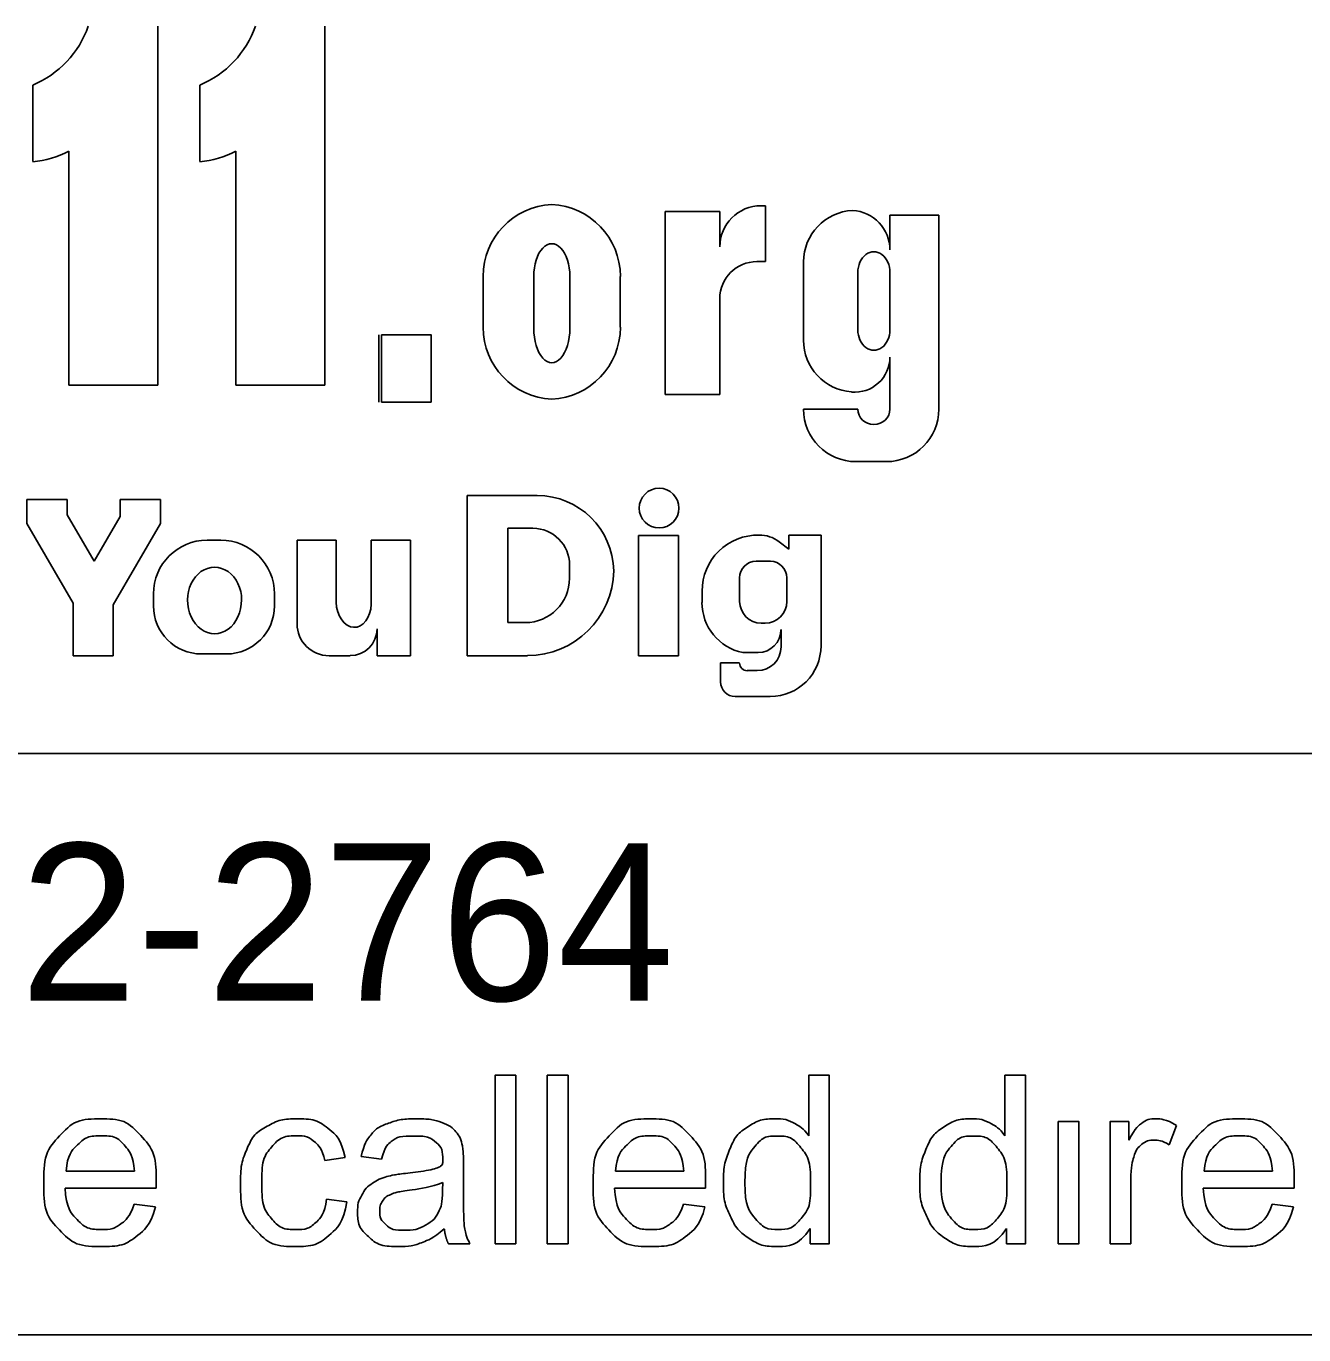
# Model space of a CAD drawing. Extents: x -6.4 to 34, y -4.2 to 22.
# Drawn here: x 4.831 to 5.97, y 2.143 to 3.309 of the extents above; entities that cross this region are included whole.
import ezdxf

# ---------------------------------------------------------------- set-up
doc = ezdxf.new("R2010")
doc.units = 0
doc.layers.add('SH_Data', color=7, linetype='Continuous')
doc.layers.add('SH_Text', color=7, linetype='Continuous')

msp = doc.modelspace()

# ---------------------------------------------------------------- linework, layer by layer
at = {"layer": 'SH_Data'}
for p, q in [((6.6275, 2.6607), (2.3775, 2.6607)), ((6.6275, 2.1428), (2.3775, 2.1428))]:
    msp.add_line(p, q, dxfattribs=at)
at = {"layer": 'SH_Text'}
for p, q in [((4.9487, 3.3087), (4.9487, 2.9887)), ((5.0975, 3.3087), (5.0975, 2.9887)), ((4.8371, 3.188), (4.8371, 3.2562)), ((4.9859, 3.188), (4.9859, 3.2562)), ((4.8694, 2.9887), (4.8694, 3.1973)), ((5.0182, 2.9887), (5.0182, 3.1973)), ((5.49, 3.1487), (5.486, 3.1487)), ((5.49, 3.0989), (5.49, 3.1487)), ((5.4493, 3.1436), (5.4005, 3.1436)), ((5.4005, 3.1436), (5.4005, 2.9806)), ((5.4493, 3.112), (5.4493, 3.1436)), ((5.6009, 3.1094), (5.6009, 3.1404)), ((5.6009, 3.1404), (5.6444, 3.1404)), ((5.6444, 3.1404), (5.6444, 2.9675)), ((5.4823, 3.0989), (5.49, 3.0989)), ((5.5239, 3.029), (5.5239, 3.0986)), ((5.2385, 3.0404), (5.2385, 3.0858)), ((5.2835, 3.0396), (5.2835, 3.0858)), ((5.3157, 3.0858), (5.3157, 3.0396)), ((5.3606, 3.0858), (5.3606, 3.0404)), ((5.5723, 3.0383), (5.5723, 3.0893)), ((5.6009, 3.0893), (5.6009, 3.0383)), ((5.4493, 2.9806), (5.4493, 3.0659)), ((5.1456, 3.0337), (5.1456, 2.9737)), ((5.6009, 2.9675), (5.6009, 3.0139)), ((4.9487, 2.9887), (4.8694, 2.9887)), ((5.0975, 2.9887), (5.0182, 2.9887)), ((5.4005, 2.9806), (5.4493, 2.9806)), ((5.5239, 2.9675), (5.5723, 2.9675)), ((5.5977, 2.9208), (5.5707, 2.9208)), ((4.8319, 2.887), (4.8677, 2.887)), ((4.8319, 2.8655), (4.8319, 2.887)), ((4.8677, 2.887), (4.8677, 2.8734)), ((4.9151, 2.8719), (4.9151, 2.887)), ((4.9151, 2.887), (4.9509, 2.887)), ((4.9509, 2.887), (4.9509, 2.8655)), ((5.2243, 2.8906), (5.2866, 2.8906)), ((5.2243, 2.7478), (5.2243, 2.8906)), ((4.8677, 2.8734), (4.8918, 2.832)), ((4.8918, 2.832), (4.9151, 2.8719)), ((4.8732, 2.7946), (4.8319, 2.8655)), ((4.9509, 2.8655), (4.9088, 2.7932)), ((5.2603, 2.7773), (5.2603, 2.8613)), ((5.2603, 2.8613), (5.2828, 2.8613)), ((4.9925, 2.8508), (5.0047, 2.8508)), ((5.0727, 2.8508), (5.1075, 2.8508)), ((5.0727, 2.7762), (5.0727, 2.8508)), ((5.1075, 2.8508), (5.1075, 2.7954)), ((5.1388, 2.7938), (5.1388, 2.8508)), ((5.1388, 2.8508), (5.1736, 2.8508)), ((5.1736, 2.8508), (5.1736, 2.7478)), ((5.377, 2.8549), (5.4126, 2.8549)), ((5.377, 2.7478), (5.377, 2.8549)), ((5.4126, 2.8549), (5.4126, 2.7478)), ((5.5021, 2.8493), (5.5107, 2.8427)), ((5.5107, 2.8553), (5.5395, 2.8553)), ((5.5107, 2.8427), (5.5107, 2.8553)), ((5.5107, 2.8553), (5.5395, 2.8553)), ((5.5395, 2.8553), (5.5395, 2.7567)), ((5.3154, 2.8286), (5.3154, 2.8168)), ((5.4816, 2.8319), (5.4944, 2.8319)), ((5.467, 2.7961), (5.467, 2.8173)), ((5.509, 2.8173), (5.509, 2.7961)), ((4.9447, 2.7922), (4.9447, 2.8029)), ((5.0525, 2.8029), (5.0525, 2.7922)), ((5.4335, 2.7953), (5.4335, 2.8054)), ((4.8732, 2.7478), (4.8732, 2.7946)), ((4.9088, 2.7932), (4.9088, 2.7478)), ((5.2759, 2.7773), (5.2603, 2.7773)), ((5.4897, 2.7768), (5.4863, 2.7768)), ((5.1439, 2.7478), (5.1439, 2.7719)), ((5.5039, 2.7557), (5.5039, 2.7711)), ((4.9088, 2.7478), (4.8732, 2.7478)), ((5.0097, 2.7494), (4.9875, 2.7494)), ((5.1199, 2.7478), (5.1011, 2.7478)), ((5.1736, 2.7478), (5.1439, 2.7478)), ((5.2779, 2.7478), (5.2243, 2.7478)), ((5.4126, 2.7478), (5.377, 2.7478)), ((5.45, 2.7245), (5.45, 2.7415)), ((5.45, 2.7415), (5.467, 2.7415)), ((5.4835, 2.7506), (5.4698, 2.7506)), ((5.4738, 2.7345), (5.4827, 2.7345)), ((5.4942, 2.7114), (5.4631, 2.7114))]:
    msp.add_line(p, q, dxfattribs=at)
msp.add_lwpolyline([(5.148, 3.0337), (5.1921, 3.0337), (5.1921, 2.9737), (5.148, 2.9737)], close=True, dxfattribs=at)
for points in [[(5.2491, 2.2239), (5.2491, 2.3741), (5.2675, 2.3741), (5.2675, 2.2239), (5.2491, 2.2239)], [(5.2956, 2.2239), (5.2956, 2.3741), (5.3141, 2.3741), (5.3141, 2.2239), (5.2956, 2.2239)], [(5.5285, 2.3202), (5.5285, 2.3741), (5.5469, 2.3741), (5.5469, 2.2239), (5.5299, 2.2239)], [(5.7034, 2.3202), (5.7034, 2.3741), (5.7218, 2.3741), (5.7218, 2.2239), (5.7048, 2.2239)], [(5.7509, 2.2239), (5.7509, 2.3328), (5.7693, 2.3328), (5.7693, 2.2239), (5.7509, 2.2239)], [(5.7971, 2.2239), (5.7971, 2.3328), (5.8137, 2.3328), (5.8137, 2.3163)], [(5.8562, 2.3293), (5.8497, 2.3122)], [(5.1154, 2.3007), (5.0974, 2.298)], [(5.1479, 2.2992), (5.1298, 2.3016)], [(4.8669, 2.2887), (4.9277, 2.2887)], [(5.2209, 2.2941), (5.2209, 2.2695)], [(5.3565, 2.2887), (5.4173, 2.2887)], [(5.881, 2.2887), (5.9418, 2.2887)], [(4.947, 2.2736), (4.8659, 2.2736)], [(5.2023, 2.2718), (5.2024, 2.2785)], [(5.4366, 2.2736), (5.3555, 2.2736)], [(5.8155, 2.2809), (5.8155, 2.2239), (5.7971, 2.2239)], [(5.9611, 2.2736), (5.88, 2.2736)], [(5.099, 2.2638), (5.1171, 2.2613)], [(4.9275, 2.2591), (4.9465, 2.2567)], [(5.4171, 2.2591), (5.4361, 2.2567)], [(5.9416, 2.2591), (5.9606, 2.2567)], [(5.5299, 2.2239), (5.5299, 2.2376)], [(5.7048, 2.2239), (5.7048, 2.2376)], [(5.2267, 2.2239), (5.2075, 2.2239)]]:
    msp.add_lwpolyline(points, dxfattribs=at)
msp.add_circle((5.3952, 2.8793), 0.0177, dxfattribs=at)
for centre, radius, start, end in [((4.8031, 3.3379), 0.0885, 292.5572, 340.7355), ((4.952, 3.3379), 0.0885, 292.5572, 340.7355), ((4.8291, 3.2761), 0.0885, 275.1733, 297.0931), ((4.9779, 3.2761), 0.0885, 275.1733, 297.0931), ((5.3024, 3.0858), 0.064, 92.5886, 180), ((5.2967, 3.0858), 0.064, 0, 87.4114), ((5.486, 3.112), 0.0367, 90, 180), ((5.5698, 3.0986), 0.0459, 92.6865, 180), ((5.5658, 3.1094), 0.0351, 0, 86.9262), ((5.4823, 3.0659), 0.033, 90, 180), ((5.3024, 3.0404), 0.064, 180, 267.4114), ((5.2967, 3.0404), 0.064, 272.5886, 0), ((5.5702, 3.029), 0.0463, 180, 265.7132), ((5.5696, 3.0139), 0.0313, 264.7825, 0), ((5.5707, 2.9675), 0.0468, 180, 270), ((5.5977, 2.9675), 0.0468, 270, 0), ((5.2866, 2.8223), 0.0682, 0.9944, 90), ((5.2828, 2.8286), 0.0327, 0, 90), ((4.9925, 2.8029), 0.0478, 90, 180), ((5.0047, 2.8029), 0.0478, 0, 90), ((5.4834, 2.8054), 0.0499, 89.0934, 180), ((5.4848, 2.827), 0.0283, 52.1415, 91.2046), ((5.2779, 2.8248), 0.0769, 270, 359.0635), ((5.4816, 2.8173), 0.0146, 90, 180), ((5.4944, 2.8173), 0.0146, 0, 90), ((5.2759, 2.8168), 0.0395, 270, 0), ((4.9875, 2.7922), 0.0428, 180, 270), ((5.0097, 2.7922), 0.0428, 270, 0), ((5.4791, 2.7953), 0.0457, 180, 258.2203), ((5.4863, 2.7961), 0.0193, 180, 270), ((5.4897, 2.7961), 0.0193, 270, 0), ((5.1011, 2.7762), 0.0284, 180, 270), ((5.1199, 2.7719), 0.024, 270, 0), ((5.4835, 2.771), 0.0203, 270, 0), ((5.4827, 2.7557), 0.0212, 270, 0), ((5.4942, 2.7567), 0.0453, 270, 0), ((5.4738, 2.7413), 0.00682, 180, 270), ((5.4631, 2.7245), 0.0131, 180, 270)]:
    msp.add_arc(centre, radius, start, end, dxfattribs=at)
for centre, major_axis, ratio, start_param, end_param in [((5.2996, 3.0858), (0, 0.0291), 0.553236, 4.712389, 7.853982), ((5.5866, 3.0893), (0, 0.0184), 0.777179, 4.712389, 7.853982), ((5.2996, 3.0396), (0, 0.0308), 0.522014, 1.570796, 4.712389), ((5.5866, 3.0383), (0, 0.0184), 0.777179, 1.570796, 4.712389), ((5.5866, 2.9675), (0.0143, 0), 0.959012, 3.141593, 6.283185), ((4.9991, 2.7976), (0, 0.029), 0.832186, 4.712389, 7.853982), ((4.9991, 2.7976), (0, 0.0302), 0.797287, 1.570796, 4.712389), ((5.1231, 2.7962), (-0.0011, 0.0231), 0.679042, 1.570796, 4.575961)]:
    msp.add_ellipse(centre, major_axis=major_axis, ratio=ratio, start_param=start_param, end_param=end_param, dxfattribs=at)
for points, degree in [([(4.9465, 2.2567), (4.942, 2.24), (4.9298, 2.2307), (4.9177, 2.2215), (4.8987, 2.2215), (4.8749, 2.2215), (4.8609, 2.2362), (4.8469, 2.2509), (4.8469, 2.2774), (4.8469, 2.3049), (4.861, 2.32), (4.8752, 2.3352), (4.8977, 2.3352), (4.9195, 2.3352), (4.9333, 2.3203), (4.9471, 2.3055), (4.9471, 2.2785), (4.9471, 2.2769), (4.947, 2.2736)], 3), ([(5.1171, 2.2613), (5.1141, 2.2427), (5.1019, 2.2321), (5.0896, 2.2215), (5.0718, 2.2215), (5.0495, 2.2215), (5.0359, 2.2361), (5.0223, 2.2507), (5.0223, 2.2779), (5.0223, 2.2955), (5.0282, 2.3088), (5.034, 2.322), (5.046, 2.3286), (5.0579, 2.3352), (5.0719, 2.3352), (5.0897, 2.3352), (5.1009, 2.3262), (5.1122, 2.3172), (5.1154, 2.3007)], 3), ([(5.1298, 2.3016), (5.1323, 2.3132), (5.1379, 2.3203), (5.1435, 2.3275), (5.1542, 2.3313), (5.1648, 2.3352), (5.1788, 2.3352), (5.1928, 2.3352), (5.2015, 2.3319), (5.2102, 2.3286), (5.2142, 2.3236), (5.2183, 2.3187), (5.22, 2.3111), (5.2209, 2.3064), (5.2209, 2.2941)], 3), ([(5.4361, 2.2567), (5.4316, 2.24), (5.4194, 2.2307), (5.4072, 2.2215), (5.3883, 2.2215), (5.3644, 2.2215), (5.3505, 2.2362), (5.3365, 2.2509), (5.3365, 2.2774), (5.3365, 2.3049), (5.3506, 2.32), (5.3648, 2.3352), (5.3873, 2.3352), (5.4091, 2.3352), (5.4229, 2.3203), (5.4367, 2.3055), (5.4367, 2.2785), (5.4367, 2.2769), (5.4366, 2.2736)], 3), ([(5.5299, 2.2376), (5.5195, 2.2215), (5.4995, 2.2215), (5.4865, 2.2215), (5.4755, 2.2287), (5.4646, 2.2359), (5.4586, 2.2487), (5.4526, 2.2616), (5.4526, 2.2782), (5.4526, 2.2945), (5.4581, 2.3078), (5.4635, 2.321), (5.4743, 2.3281), (5.4852, 2.3352), (5.4986, 2.3352), (5.5084, 2.3352), (5.516, 2.331), (5.5237, 2.3269), (5.5285, 2.3202)], 3), ([(5.7048, 2.2376), (5.6944, 2.2215), (5.6743, 2.2215), (5.6613, 2.2215), (5.6504, 2.2287), (5.6395, 2.2359), (5.6335, 2.2487), (5.6275, 2.2616), (5.6275, 2.2782), (5.6275, 2.2945), (5.6329, 2.3078), (5.6384, 2.321), (5.6492, 2.3281), (5.66, 2.3352), (5.6734, 2.3352), (5.6832, 2.3352), (5.6909, 2.331), (5.6986, 2.3269), (5.7034, 2.3202)], 3), ([(5.8137, 2.3163), (5.8201, 2.3278), (5.8254, 2.3315), (5.8308, 2.3352), (5.8372, 2.3352), (5.8466, 2.3352), (5.8562, 2.3293)], 3), ([(5.9606, 2.2567), (5.9561, 2.24), (5.9439, 2.2307), (5.9317, 2.2215), (5.9128, 2.2215), (5.8889, 2.2215), (5.875, 2.2362), (5.861, 2.2509), (5.861, 2.2774), (5.861, 2.3049), (5.8751, 2.32), (5.8892, 2.3352), (5.9118, 2.3352), (5.9336, 2.3352), (5.9474, 2.3203), (5.9612, 2.3055), (5.9612, 2.2785), (5.9612, 2.2769), (5.9611, 2.2736)], 3), ([(4.9277, 2.2887), (4.9265, 2.3025), (4.9207, 2.3094), (4.9119, 2.3201), (4.8979, 2.3201), (4.8852, 2.3201), (4.8765, 2.3115), (4.8678, 2.303), (4.8669, 2.2887)], 3), ([(5.0974, 2.298), (5.0949, 2.309), (5.0884, 2.3145), (5.0819, 2.3201), (5.0726, 2.3201), (5.0587, 2.3201), (5.05, 2.3101), (5.0413, 2.3001), (5.0413, 2.2784), (5.0413, 2.2565), (5.0497, 2.2466), (5.0581, 2.2366), (5.0717, 2.2366), (5.0825, 2.2366), (5.0898, 2.2433), (5.0971, 2.2499), (5.099, 2.2638)], 3), ([(5.2038, 2.2373), (5.1936, 2.2287), (5.1841, 2.2251), (5.1746, 2.2215), (5.1638, 2.2215), (5.1458, 2.2215), (5.1362, 2.2303), (5.1266, 2.239), (5.1266, 2.2526), (5.1266, 2.2606), (5.1302, 2.2672), (5.1339, 2.2738), (5.1398, 2.2778), (5.1456, 2.2818), (5.153, 2.2838), (5.1584, 2.2853), (5.1694, 2.2866), (5.1917, 2.2893), (5.2023, 2.2929), (5.2024, 2.2967), (5.2024, 2.2978), (5.2024, 2.3091), (5.1971, 2.3137), (5.1901, 2.3199), (5.1762, 2.3199), (5.1632, 2.3199), (5.157, 2.3154), (5.1508, 2.3108), (5.1479, 2.2992)], 3), ([(5.4173, 2.2887), (5.4161, 2.3025), (5.4103, 2.3094), (5.4015, 2.3201), (5.3875, 2.3201), (5.3748, 2.3201), (5.3661, 2.3115), (5.3574, 2.303), (5.3565, 2.2887)], 3), ([(5.4716, 2.2782), (5.4716, 2.2573), (5.4805, 2.247), (5.4893, 2.2366), (5.5012, 2.2366), (5.5133, 2.2366), (5.5218, 2.2465), (5.5302, 2.2564), (5.5302, 2.2767), (5.5302, 2.299), (5.5216, 2.3095), (5.513, 2.3199), (5.5004, 2.3199), (5.4881, 2.3199), (5.4799, 2.3099), (5.4716, 2.2999), (5.4716, 2.2782)], 3), ([(5.6465, 2.2782), (5.6465, 2.2573), (5.6553, 2.247), (5.6641, 2.2366), (5.6761, 2.2366), (5.6882, 2.2366), (5.6967, 2.2465), (5.7051, 2.2564), (5.7051, 2.2767), (5.7051, 2.299), (5.6965, 2.3095), (5.6879, 2.3199), (5.6753, 2.3199), (5.663, 2.3199), (5.6548, 2.3099), (5.6465, 2.2999), (5.6465, 2.2782)], 3), ([(5.8497, 2.3122), (5.843, 2.3162), (5.8363, 2.3162), (5.8302, 2.3162), (5.8255, 2.3125), (5.8207, 2.3089), (5.8186, 2.3024), (5.8155, 2.2926), (5.8155, 2.2809)], 3), ([(5.9418, 2.2887), (5.9405, 2.3025), (5.9348, 2.3094), (5.926, 2.3201), (5.912, 2.3201), (5.8993, 2.3201), (5.8906, 2.3115), (5.8819, 2.303), (5.881, 2.2887)], 3), ([(4.8659, 2.2736), (4.8669, 2.2557), (4.876, 2.2462), (4.8852, 2.2366), (4.8988, 2.2366), (4.9089, 2.2366), (4.9161, 2.242), (4.9233, 2.2473), (4.9275, 2.2591)], 3), ([(5.2024, 2.2785), (5.1923, 2.2744), (5.1722, 2.2716), (5.1608, 2.2699), (5.1561, 2.2679), (5.1514, 2.2658), (5.1488, 2.2619), (5.1463, 2.2579), (5.1463, 2.2531), (5.1463, 2.2458), (5.1519, 2.2409), (5.1574, 2.2359), (5.1682, 2.2359), (5.1788, 2.2359), (5.1871, 2.2406), (5.1954, 2.2453), (5.1993, 2.2533), (5.2023, 2.2596), (5.2023, 2.2718)], 3), ([(5.3555, 2.2736), (5.3565, 2.2557), (5.3656, 2.2462), (5.3748, 2.2366), (5.3884, 2.2366), (5.3985, 2.2366), (5.4057, 2.242), (5.4129, 2.2473), (5.4171, 2.2591)], 3), ([(5.88, 2.2736), (5.881, 2.2557), (5.8901, 2.2462), (5.8992, 2.2366), (5.9129, 2.2366), (5.923, 2.2366), (5.9302, 2.242), (5.9374, 2.2473), (5.9416, 2.2591)], 3), ([(5.2209, 2.2695), (5.2209, 2.2438), (5.2221, 2.237), (5.2233, 2.2302), (5.2267, 2.2239)], 3), ([(5.2075, 2.2239), (5.2047, 2.2296), (5.2038, 2.2373)], 2)]:
    msp.add_open_spline(points, degree=degree, dxfattribs=at)

# ---------------------------------------------------------------- texts
msp.add_text('OHIO811, 8-1-1, or 1-800-362-2764', height=0.14, dxfattribs=at).set_placement((2.422, 2.4406))

doc.saveas('drawing.dxf')
